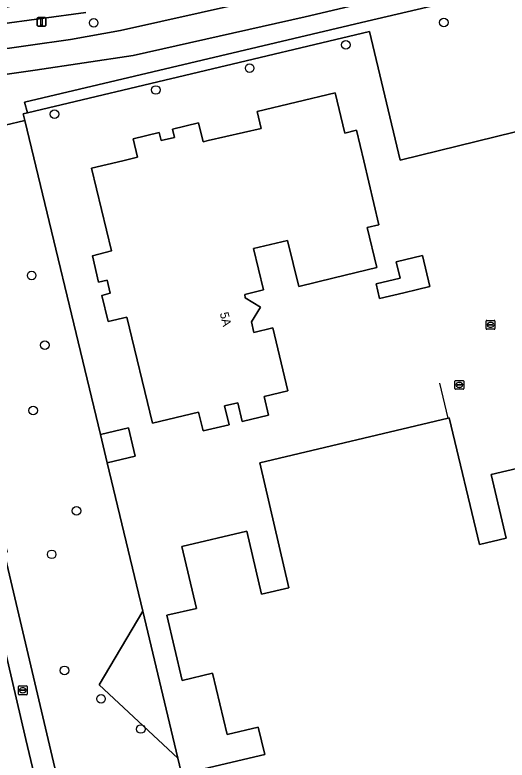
# Model space of a CAD drawing. Extents: x 158031 to 159244, y 380104 to 381214.
# Drawn here: x 158692.4 to 158748.4, y 380931.8 to 381016.6 of the extents above; entities that cross this region are included whole.
import ezdxf

# ---------------------------------------------------------------- set-up
doc = ezdxf.new("R2010")
doc.units = 0
for name, color, linetype in [('IMGEO_Berm_groen', 7, 'Continuous'), ('IMGEO_Boom', 7, 'Continuous'), ('IMGEO_Brandkraan', 7, 'Continuous'), ('IMGEO_Erf', 7, 'Continuous'), ('IMGEO_Fietspad_open', 7, 'Continuous'), ('IMGEO_Groenvoorziening', 7, 'Continuous'), ('IMGEO_Hek', 7, 'Continuous'), ('IMGEO_Kolk', 7, 'Continuous'), ('IMGEO_Lichtmast', 7, 'Continuous'), ('IMGEO_Pand', 7, 'Continuous'), ('IMGEO_Pand_nummerreeks', 7, 'Continuous'), ('IMGEO_Rijbaan_regionaal_gesloten', 7, 'Continuous'), ('IMGEO_Rioolput', 7, 'Continuous'), ('IMGEO_Voetpad_open', 7, 'Continuous')]:
    doc.layers.add(name, color=color, linetype=linetype)

msp = doc.modelspace()

# ---------------------------------------------------------------- linework, layer by layer
at = {"layer": 'IMGEO_Berm_groen'}
msp.add_lwpolyline([(158700.434, 381016.884), (158690.303, 381015.503), (158681.302, 381014.244), (158681.765, 381011.288), (158681.967, 381011.321), (158689.021, 381012.427), (158698.681, 381013.815), (158704.369, 381014.827), (158722.738, 381018.95), (158742.853, 381023.871)], dxfattribs=at)
at = {"layer": 'IMGEO_Boom'}
for centre in [(158701.331, 381015.694), (158741.179, 381015.744), (158730.021, 381013.18), (158719.077, 381010.529), (158708.403, 381008.056), (158696.875, 381005.298), (158694.276, 380986.953), (158695.769, 380979.024), (158694.459, 380971.601), (158699.366, 380960.194), (158696.555, 380955.24), (158698.002, 380942.042), (158702.167, 380938.802), (158706.699, 380935.37)]:
    msp.add_circle(centre, 0.489, dxfattribs=at)
at = {"layer": 'IMGEO_Brandkraan'}
for p, q in [((158742.435, 380974.085), (158742.435, 380974.937)), ((158742.51, 380975.011), (158743.362, 380975.011)), ((158743.436, 380974.937), (158743.436, 380974.085)), ((158742.694, 380974.505), (158742.694, 380974.517)), ((158743.132, 380974.468), (158742.734, 380974.468)), ((158742.737, 380974.554), (158743.135, 380974.554)), ((158742.946, 380974.231), (158742.921, 380974.231)), ((158742.923, 380974.791), (158742.948, 380974.791)), ((158743.178, 380974.517), (158743.178, 380974.505)), ((158743.362, 380974.011), (158742.51, 380974.011))]:
    msp.add_line(p, q, dxfattribs=at)
for points in [[(158742.435, 380974.085), (158742.435, 380974.937)], [(158742.51, 380975.011), (158743.362, 380975.011)], [(158743.436, 380974.937), (158743.436, 380974.085)], [(158743.362, 380974.011), (158742.51, 380974.011)]]:
    msp.add_lwpolyline(points, dxfattribs=at)
for centre, radius, start, end in [((158742.512, 380974.935), 0.0765, 91.55205, 178.44795), ((158742.512, 380974.935), 0.0765, 91.55205, 178.44795), ((158743.36, 380974.935), 0.0765, 1.55205, 88.44795), ((158743.36, 380974.935), 0.0765, 1.55205, 88.44795), ((158742.512, 380974.087), 0.0765, 181.55205, 268.44795), ((158742.512, 380974.087), 0.0765, 181.55205, 268.44795), ((158742.734, 380974.514), 0.0403, 85.87752, 175.75265), ((158742.731, 380974.504), 0.0366, 178.93798, 274.71019), ((158743.135, 380974.511), 0.043, 264.86636, 352.45326), ((158743.139, 380974.516), 0.0386, 1.73085, 96.63898), ((158743.36, 380974.087), 0.0765, 271.55205, 358.44795), ((158743.36, 380974.087), 0.0765, 271.55205, 358.44795)]:
    msp.add_arc(centre, radius, start, end, dxfattribs=at)
for centre, major_axis, ratio, start_param, end_param in [((158742.922, 380974.511), (-0.387, 0.002), 0.722429, 4.712389, 7.853982), ((158742.947, 380974.511), (-0.39, 0.002), 0.717154, 1.570796, 4.712389)]:
    msp.add_ellipse(centre, major_axis=major_axis, ratio=ratio, start_param=start_param, end_param=end_param, dxfattribs=at)
at = {"layer": 'IMGEO_Erf'}
for points in [[(158760.146, 381005.953), (158736.194, 381000.091), (158732.714, 381014.696), (158693.808, 381005.45), (158693.321, 381005.334), (158693.503, 381004.589), (158702.09, 380968.88), (158705.294, 380969.645), (158706.066, 380966.421), (158702.855, 380965.659), (158706.933, 380948.762), (158710.911, 380932.073), (158713.159, 380922.64), (158718.399, 380900.655), (158724.226, 380876.207), (158724.526, 380874.948), (158725.424, 380871.182), (158749.002, 380877.042)], [(158713.863, 380930.828), (158720.786, 380932.458), (158720.052, 380935.576), (158716.512, 380934.742), (158714.868, 380941.724), (158711.393, 380940.906), (158709.651, 380948.306), (158713.014, 380949.097), (158711.356, 380956.141), (158718.754, 380957.883), (158720.441, 380950.718), (158723.52, 380951.443), (158720.231, 380965.653), (158741.667, 380970.728), (158741.795, 380970.758), (158745.234, 380956.348), (158748.282, 380957.065), (158746.574, 380964.32), (158757.246, 380966.832)]]:
    msp.add_lwpolyline(points, dxfattribs=at)
for points in [[(158720.303, 380983.344), (158719.277, 380981.672), (158719.563, 380980.476), (158721.702, 380980.987), (158723.411, 380973.839), (158720.727, 380973.197), (158721.238, 380971.057), (158718.243, 380970.341), (158717.731, 380972.481), (158716.234, 380972.123), (158716.745, 380969.983), (158713.779, 380969.274), (158713.267, 380971.414), (158708.005, 380970.156), (158705.114, 380982.216), (158702.972, 380981.73), (158702.268, 380984.69), (158703.215, 380984.928), (158702.854, 380986.438), (158701.896, 380986.192), (158701.189, 380989.188), (158703.355, 380989.753), (158701.075, 380999.145), (158704.65, 381000), (158706.315, 381000.404), (158705.809, 381002.49), (158708.793, 381003.215), (158709.016, 381002.298), (158710.53, 381002.665), (158710.306, 381003.588), (158713.274, 381004.308), (158713.792, 381002.174), (158714.342, 381002.308), (158720.406, 381003.68), (158719.936, 381005.62), (158728.8, 381007.748), (158729.91, 381003.15), (158731.241, 381003.47), (158732.064, 381000), (158733.789, 380992.73), (158732.441, 380992.428), (158733.548, 380987.856), (158728.689, 380986.68), (158724.66, 380985.705), (158723.391, 380990.954), (158719.504, 380990.014), (158720.668, 380985.314), (158718.529, 380984.809), (158718.586, 380984.416)], [(158736.609, 380984.992), (158733.87, 380984.355), (158733.485, 380986.011), (158736.209, 380986.644), (158735.756, 380988.512), (158738.748, 380989.246), (158739.597, 380985.687), (158738.183, 380985.358)]]:
    msp.add_lwpolyline(points, close=True, dxfattribs=at)
at = {"layer": 'IMGEO_Fietspad_open'}
for points in [[(158710.978, 380861.027), (158709.641, 380866.489), (158709.619, 380866.64), (158709.463, 380867.521), (158707.319, 380876.312), (158699.376, 380909.991), (158693.603, 380934.169), (158688.921, 380954.272), (158678.032, 381000), (158677.125, 381004.39), (158673.033, 381021.228), (158672.927, 381021.669), (158667.035, 381046.28), (158663.617, 381061.042), (158663.576, 381061.221), (158663, 381063.616), (158656.793, 381089.506)], [(158750.706, 381025.707), (158742.853, 381023.871), (158722.738, 381018.95), (158704.369, 381014.827), (158698.681, 381013.815), (158689.021, 381012.427), (158681.967, 381011.321), (158681.765, 381011.288), (158680.604, 381011.098), (158681.282, 381008.27), (158685.319, 381008.969), (158694.668, 381010.325), (158705.83, 381011.978), (158725.39, 381016.383), (158745.433, 381021.103), (158755.4, 381023.485)]]:
    msp.add_lwpolyline(points, dxfattribs=at)
at = {"layer": 'IMGEO_Groenvoorziening'}
msp.add_lwpolyline([(158755.118, 381021.215), (158755.781, 381018.407), (158753.591, 381017.891), (158752.924, 381020.715), (158732.432, 381015.878), (158693.473, 381006.684), (158693.808, 381005.45), (158732.714, 381014.696), (158736.194, 381000.091), (158760.146, 381005.953), (158765.385, 381007.279), (158767.192, 381001.541), (158768.878, 381001.926), (158771.518, 380990.982), (158775.571, 380991.96), (158775.385, 380992.517), (158772.841, 381000), (158771.581, 381002.201), (158770.147, 381004.287), (158766.735, 381008.887), (158764.229, 381011.786)], dxfattribs=at)
for points in [[(158702.855, 380965.659), (158702.09, 380968.88), (158693.503, 381004.589), (158688.991, 381003.505), (158689.195, 381002.553), (158682.503, 381000.919), (158682.212, 381002.231), (158680.496, 381001.857), (158691.506, 380955.478), (158691.138, 380955.441), (158710.56, 380872.948), (158724.226, 380876.207), (158718.399, 380900.655), (158708.105, 380915.35), (158713.159, 380922.64), (158710.911, 380932.073), (158701.955, 380940.406), (158706.933, 380948.762)], [(158710.911, 380932.073), (158706.933, 380948.762), (158701.955, 380940.406)]]:
    msp.add_lwpolyline(points, close=True, dxfattribs=at)
at = {"layer": 'IMGEO_Hek'}
for points in [[(158693.808, 381005.45), (158732.714, 381014.696)], [(158732.714, 381014.696), (158736.194, 381000.091)], [(158693.503, 381004.589), (158702.09, 380968.88)], [(158741.667, 380970.728), (158740.719, 380974.706)], [(158702.855, 380965.659), (158706.933, 380948.762)], [(158706.933, 380948.762), (158710.911, 380932.073)], [(158710.911, 380932.073), (158713.159, 380922.64)]]:
    msp.add_lwpolyline(points, dxfattribs=at)
at = {"layer": 'IMGEO_Kolk'}
for p, q in [((158745.983, 380980.916), (158745.983, 380981.768)), ((158746.058, 380981.842), (158746.91, 380981.842)), ((158746.984, 380981.768), (158746.984, 380980.916)), ((158746.242, 380981.336), (158746.242, 380981.348)), ((158746.68, 380981.299), (158746.282, 380981.299)), ((158746.285, 380981.385), (158746.683, 380981.385)), ((158746.494, 380981.062), (158746.469, 380981.062)), ((158746.471, 380981.622), (158746.496, 380981.622)), ((158746.726, 380981.348), (158746.726, 380981.336)), ((158746.91, 380980.842), (158746.058, 380980.842))]:
    msp.add_line(p, q, dxfattribs=at)
for points in [[(158745.983, 380980.916), (158745.983, 380981.768)], [(158746.058, 380981.842), (158746.91, 380981.842)], [(158746.984, 380981.768), (158746.984, 380980.916)], [(158746.91, 380980.842), (158746.058, 380980.842)]]:
    msp.add_lwpolyline(points, dxfattribs=at)
for centre, radius, start, end in [((158746.06, 380981.766), 0.0765, 91.55205, 178.44795), ((158746.06, 380981.766), 0.0765, 91.55205, 178.44795), ((158746.908, 380981.766), 0.0765, 1.55205, 88.44795), ((158746.908, 380981.766), 0.0765, 1.55205, 88.44795), ((158746.06, 380980.918), 0.0765, 181.55205, 268.44795), ((158746.06, 380980.918), 0.0765, 181.55205, 268.44795), ((158746.282, 380981.345), 0.0403, 85.87752, 175.75265), ((158746.279, 380981.335), 0.0366, 178.93798, 274.71019), ((158746.683, 380981.342), 0.043, 264.86636, 352.45326), ((158746.687, 380981.347), 0.0386, 1.73085, 96.63898), ((158746.908, 380980.918), 0.0765, 271.55205, 358.44795), ((158746.908, 380980.918), 0.0765, 271.55205, 358.44795)]:
    msp.add_arc(centre, radius, start, end, dxfattribs=at)
for centre, major_axis, ratio, start_param, end_param in [((158746.47, 380981.342), (-0.387, 0.002), 0.722429, 4.712389, 7.853982), ((158746.495, 380981.342), (-0.39, 0.002), 0.717154, 1.570796, 4.712389)]:
    msp.add_ellipse(centre, major_axis=major_axis, ratio=ratio, start_param=start_param, end_param=end_param, dxfattribs=at)
at = {"layer": 'IMGEO_Lichtmast'}
for p, q in [((158694.904, 381015.406), (158694.904, 381016.206)), ((158694.904, 381016.206), (158694.904, 381015.406)), ((158695.004, 381016.306), (158695.794, 381016.306)), ((158695.794, 381016.306), (158695.004, 381016.306)), ((158695.894, 381016.206), (158695.894, 381015.406)), ((158695.894, 381015.406), (158695.894, 381016.206)), ((158695.794, 381015.306), (158695.004, 381015.306)), ((158695.004, 381015.306), (158695.794, 381015.306))]:
    msp.add_line(p, q, dxfattribs=at)
msp.add_lwpolyline([(158695.324, 381016.181), (158695.474, 381016.181), (158695.474, 381015.431), (158695.324, 381015.431), (158695.324, 381016.181)], dxfattribs=at)
for centre, start, end in [((158695.004, 381016.206), 90, 180), ((158695.004, 381016.206), 90, 180), ((158695.794, 381016.206), 0, 90), ((158695.794, 381016.206), 360, 90), ((158695.004, 381015.406), 180, 270), ((158695.004, 381015.406), 180, 270), ((158695.794, 381015.406), 270, 0), ((158695.794, 381015.406), 270, 0)]:
    msp.add_arc(centre, 0.1, start, end, dxfattribs=at)
at = {"layer": 'IMGEO_Pand'}
for points in [[(158720.303, 380983.344), (158718.586, 380984.416), (158718.529, 380984.809), (158720.668, 380985.314), (158719.504, 380990.014), (158723.391, 380990.954), (158724.66, 380985.705), (158728.689, 380986.68), (158733.548, 380987.856), (158732.441, 380992.428), (158733.789, 380992.73), (158732.064, 381000), (158731.241, 381003.47), (158729.91, 381003.15), (158728.8, 381007.748), (158719.936, 381005.62), (158720.406, 381003.68), (158714.342, 381002.308), (158713.792, 381002.174), (158713.274, 381004.308), (158710.306, 381003.588), (158710.53, 381002.665), (158709.016, 381002.298), (158708.793, 381003.215), (158705.809, 381002.49), (158706.315, 381000.404), (158704.65, 381000), (158701.075, 380999.145), (158703.355, 380989.753), (158701.189, 380989.188), (158701.896, 380986.192), (158702.854, 380986.438), (158703.215, 380984.928), (158702.268, 380984.69), (158702.972, 380981.73), (158705.114, 380982.216), (158708.005, 380970.156), (158713.267, 380971.414), (158713.779, 380969.274), (158716.745, 380969.983), (158716.234, 380972.123), (158717.731, 380972.481), (158718.243, 380970.341), (158721.238, 380971.057), (158720.727, 380973.197), (158723.411, 380973.839), (158721.702, 380980.987), (158719.563, 380980.476), (158719.277, 380981.672)], [(158736.609, 380984.992), (158738.183, 380985.358), (158739.597, 380985.687), (158738.748, 380989.246), (158735.756, 380988.512), (158736.209, 380986.644), (158733.485, 380986.011), (158733.87, 380984.355)], [(158702.855, 380965.659), (158706.066, 380966.421), (158705.294, 380969.645), (158702.09, 380968.88)]]:
    msp.add_lwpolyline(points, close=True, dxfattribs=at)
msp.add_lwpolyline([(158757.246, 380966.832), (158746.574, 380964.32), (158748.282, 380957.065), (158745.234, 380956.348), (158741.795, 380970.758), (158741.667, 380970.728), (158720.231, 380965.653), (158723.52, 380951.443), (158720.441, 380950.718), (158718.754, 380957.883), (158711.356, 380956.141), (158713.014, 380949.097), (158709.651, 380948.306), (158711.393, 380940.906), (158714.868, 380941.724), (158716.512, 380934.742), (158720.052, 380935.576), (158720.786, 380932.458), (158713.863, 380930.828)], dxfattribs=at)
at = {"layer": 'IMGEO_Rijbaan_regionaal_gesloten'}
msp.add_lwpolyline([(158734.027, 381024.462), (158749.873, 381028.231), (158750.083, 381028.279), (158753.113, 381028.968), (158753.418, 381029.037), (158754.045, 381029.188), (158753.294, 381032.04), (158742.848, 381029.57), (158737.229, 381028.241), (158731.29, 381026.837), (158727.384, 381025.963), (158719.7, 381024.08), (158717.612, 381023.589), (158708.12, 381021.36), (158702.249, 381020.076), (158694.626, 381018.181), (158690.823, 381017.292), (158686.805, 381016.352), (158682.787, 381015.413), (158679.74, 381014.7), (158679.905, 381014.012), (158681.302, 381014.244), (158690.303, 381015.503), (158700.434, 381016.884)], dxfattribs=at)
at = {"layer": 'IMGEO_Rioolput'}
for p, q in [((158692.766, 380939.351), (158692.766, 380940.203)), ((158692.841, 380940.277), (158693.693, 380940.277)), ((158693.767, 380940.203), (158693.767, 380939.351)), ((158693.025, 380939.771), (158693.025, 380939.783)), ((158693.463, 380939.734), (158693.065, 380939.734)), ((158693.068, 380939.82), (158693.466, 380939.82)), ((158693.277, 380939.497), (158693.252, 380939.497)), ((158693.254, 380940.057), (158693.279, 380940.057)), ((158693.509, 380939.783), (158693.509, 380939.771)), ((158693.693, 380939.277), (158692.841, 380939.277))]:
    msp.add_line(p, q, dxfattribs=at)
for points in [[(158692.766, 380939.351), (158692.766, 380940.203)], [(158692.841, 380940.277), (158693.693, 380940.277)], [(158693.767, 380940.203), (158693.767, 380939.351)], [(158693.693, 380939.277), (158692.841, 380939.277)]]:
    msp.add_lwpolyline(points, dxfattribs=at)
for centre, radius, start, end in [((158692.843, 380940.201), 0.0765, 91.55205, 178.44795), ((158692.843, 380940.201), 0.0765, 91.55205, 178.44795), ((158693.691, 380940.201), 0.0765, 1.55205, 88.44795), ((158693.691, 380940.201), 0.0765, 1.55205, 88.44795), ((158692.843, 380939.353), 0.0765, 181.55205, 268.44795), ((158692.843, 380939.353), 0.0765, 181.55205, 268.44795), ((158693.065, 380939.78), 0.0403, 85.87752, 175.75265), ((158693.062, 380939.77), 0.0366, 178.93798, 274.71019), ((158693.466, 380939.777), 0.043, 264.86636, 352.45326), ((158693.47, 380939.782), 0.0386, 1.73085, 96.63898), ((158693.691, 380939.353), 0.0765, 271.55205, 358.44795), ((158693.691, 380939.353), 0.0765, 271.55205, 358.44795)]:
    msp.add_arc(centre, radius, start, end, dxfattribs=at)
for centre, major_axis, ratio, start_param, end_param in [((158693.253, 380939.777), (-0.387, 0.002), 0.722429, 4.712389, 7.853982), ((158693.278, 380939.777), (-0.39, 0.002), 0.717154, 1.570796, 4.712389)]:
    msp.add_ellipse(centre, major_axis=major_axis, ratio=ratio, start_param=start_param, end_param=end_param, dxfattribs=at)
at = {"layer": 'IMGEO_Voetpad_open'}
for points in [[(158656.793, 381089.506), (158663, 381063.616), (158663.576, 381061.221), (158663.617, 381061.042), (158667.035, 381046.28), (158672.927, 381021.669), (158673.033, 381021.228), (158677.125, 381004.39), (158678.032, 381000), (158688.921, 380954.272), (158693.603, 380934.169), (158699.376, 380909.991), (158707.319, 380876.312), (158709.463, 380867.521), (158709.619, 380866.64)], [(158710.56, 380872.948), (158691.138, 380955.441), (158680.141, 381001.782), (158679.454, 381004.674), (158675.365, 381021.433), (158675.292, 381021.757), (158675.182, 381022.181), (158674.741, 381023.929), (158669.709, 381045.431), (158670.29, 381045.607), (158672.091, 381048.584), (158671.442, 381051.187), (158668.966, 381050.585), (158669.149, 381049.844), (158668.789, 381049.827), (158665.954, 381061.6), (158665.91, 381061.781), (158665.863, 381061.976), (158665.542, 381063.312), (158667.243, 381063.721), (158667.037, 381064.578), (158664.329, 381075.825)], [(158755.4, 381023.485), (158745.433, 381021.103), (158725.39, 381016.383), (158705.83, 381011.978), (158694.668, 381010.325), (158685.319, 381008.969), (158681.282, 381008.27), (158681.854, 381005.884), (158681.921, 381005.606), (158683.023, 381005.843), (158686.387, 381006.597), (158686.45, 381006.356), (158686.572, 381006.385), (158687.328, 381003.465), (158688.913, 381003.847), (158688.991, 381003.505), (158693.503, 381004.589), (158693.321, 381005.334), (158693.808, 381005.45), (158693.473, 381006.684), (158732.432, 381015.878), (158752.924, 381020.715)]]:
    msp.add_lwpolyline(points, dxfattribs=at)

# ---------------------------------------------------------------- texts
at = {"layer": 'IMGEO_Pand_nummerreeks'}
msp.add_text('5A', height=1, rotation=283.42169, dxfattribs=at).set_placement((158715.669, 380982.663))

doc.saveas('drawing.dxf')
